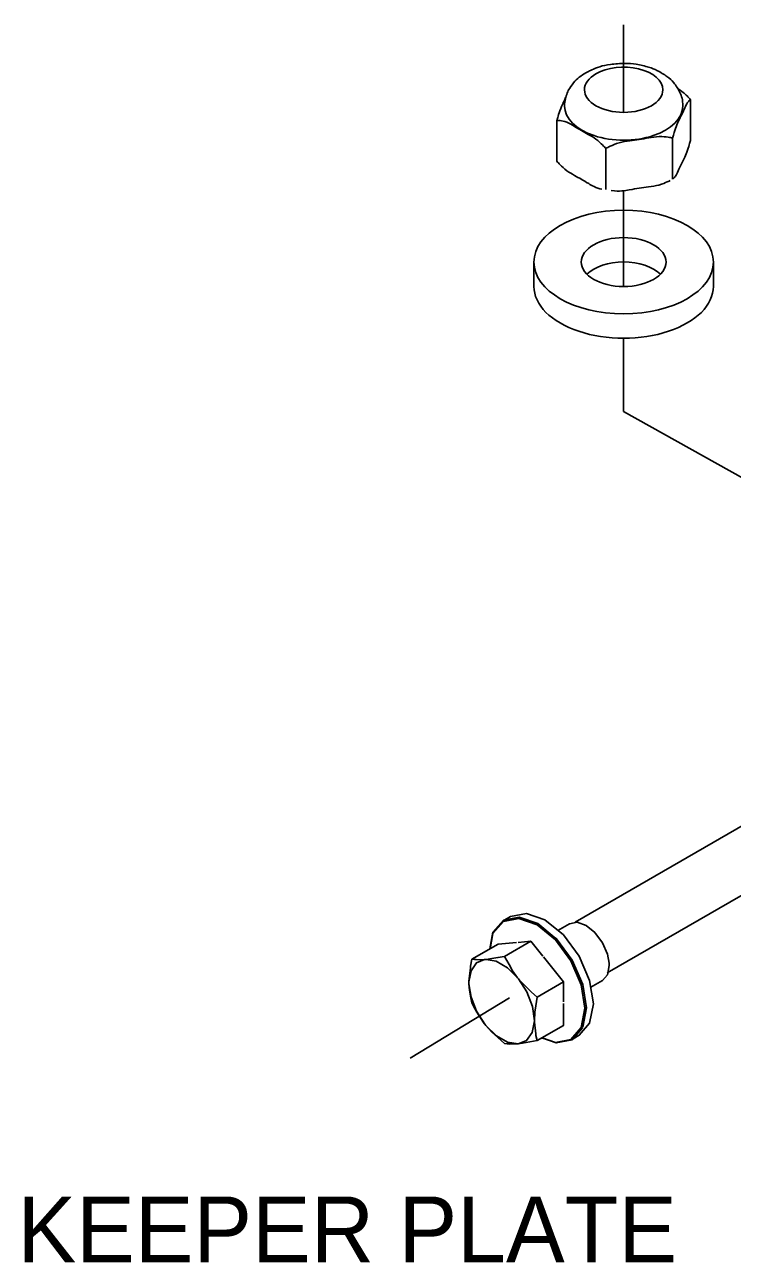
# Model space of a CAD drawing. Extents: x 99862 to 103151, y 99997 to 117076.
# Drawn here: x 101324.2 to 101496.4, y 112839.9 to 113141.1 of the extents above; entities that cross this region are included whole.
import ezdxf

# ---------------------------------------------------------------- set-up
doc = ezdxf.new("R2010")
doc.units = 0
for name, color, linetype in [('Level 12', 7, 'Continuous'), ('Level 13', 7, 'Continuous'), ('Level 15', 7, 'Continuous'), ('Level 20', 7, 'Continuous'), ('Level 3', 7, 'Continuous'), ('Level 5', 7, 'Continuous'), ('Level 9', 7, 'Continuous')]:
    doc.layers.add(name, color=color, linetype=linetype)

msp = doc.modelspace()

# ---------------------------------------------------------------- linework, layer by layer
at = {"layer": 'Level 12'}
for p, q in [((101486.24, 113112.92), (101486.24, 113122.84)), ((101453.75, 113117.81), (101453.75, 113107.9)), ((101481.89, 113113.46), (101481.89, 113103.54)), ((101465.64, 113110.94), (101465.64, 113101.03)), ((101448.14, 113083.34), (101448.14, 113077.4)), ((101491.85, 113083.34), (101491.85, 113077.4))]:
    msp.add_line(p, q, dxfattribs=at)
for centre, major_axis, start_param, end_param in [((101469.99, 113125.28), (9.54, 0), 6.283185, 8.63938), ((101469.99, 113125.28), (9.54, 0), 2.356194, 3.141593), ((101469.99, 113125.28), (9.54, 0), 3.141593, 6.283185), ((101469.99, 113121.31), (-14.39, 0), 0, 3.141593), ((101469.99, 113077.4), (-10.32, 0), 3.664192, 5.760586), ((101469.99, 113077.4), (-21.85, 0), 0, 3.141593)]:
    msp.add_ellipse(centre, major_axis=major_axis, ratio=0.57735, start_param=start_param, end_param=end_param, dxfattribs=at)
for major_axis in [(-21.85, 0), (-10.32, 0)]:
    msp.add_ellipse((101469.99, 113083.34), major_axis=major_axis, ratio=0.57735, dxfattribs=at)
for points in [[(101484.39, 113121.31), (101484.39, 113122.84), (101483.84, 113124.59), (101482.16, 113127.19), (101480.75, 113128.47), (101478.07, 113130.07), (101476.34, 113130.75), (101472.89, 113131.58), (101470.51, 113131.76), (101466.51, 113131.49), (101464.22, 113130.97), (101461.94, 113130.01), (101461.32, 113129.7), (101459.48, 113128.64), (101458.1, 113127.46), (101456.72, 113125.54), (101456.24, 113124.6), (101455.75, 113123.02), (101455.6, 113122.09), (101455.6, 113121.31)], [(101486.24, 113122.84), (101485.98, 113123.18), (101485.68, 113123.51), (101484.75, 113124.42), (101484.01, 113124.98), (101483.26, 113125.48)], [(101455.87, 113123.37), (101455.28, 113122.11), (101454.6, 113120.7), (101453.95, 113118.6), (101453.84, 113118.21), (101453.75, 113117.81)], [(101486.24, 113122.84), (101486.15, 113122.83), (101486.04, 113122.74), (101485.37, 113122.04), (101484.66, 113120.41), (101484.07, 113119.13), (101483.47, 113117.85), (101482.76, 113116.4), (101482.1, 113114.25), (101481.98, 113113.85), (101481.89, 113113.46)], [(101465.64, 113110.94), (101465.38, 113111.29), (101465.08, 113111.62), (101463.27, 113113.38), (101461.32, 113114.42), (101459.69, 113115.36), (101458.07, 113116.3), (101456.12, 113117.51), (101454.31, 113117.83), (101454, 113117.85), (101453.75, 113117.81)], [(101481.89, 113113.46), (101481.54, 113113.6), (101481.12, 113113.69), (101478.65, 113114.02), (101475.98, 113113.53), (101473.76, 113113.18), (101471.54, 113112.84), (101468.88, 113112.51), (101466.41, 113111.41), (101465.99, 113111.19), (101465.64, 113110.94)], [(101482.02, 113103.59), (101482.08, 113103.63), (101482.14, 113103.68), (101482.76, 113104.35), (101483.47, 113105.97), (101484.07, 113107.25), (101484.66, 113108.53), (101485.37, 113109.98), (101486.04, 113112.13), (101486.15, 113112.53), (101486.24, 113112.92)], [(101453.75, 113107.9), (101454, 113107.55), (101454.31, 113107.22), (101456.12, 113105.46), (101458.07, 113104.42), (101459.69, 113103.48), (101461.28, 113102.56), (101463.19, 113101.38), (101464.71, 113101.07)], [(101466.98, 113100.72), (101469.05, 113100.49), (101471.61, 113100.97), (101473.76, 113101.3), (101475.98, 113101.64), (101478.65, 113101.97), (101480.92, 113102.99), (101481.11, 113103.08), (101481.29, 113103.18)]]:
    msp.add_open_spline(points, degree=3, dxfattribs=at)
at = {"layer": 'Level 13'}
for p, q in [((101458.21, 112922.65), (101544.45, 112972.44)), ((101466.01, 112910.33), (101551.74, 112959.82))]:
    msp.add_line(p, q, dxfattribs=at)
at = {"layer": 'Level 15'}
for p, q in [((101469.99, 113141.1), (101469.99, 113119.77)), ((101469.99, 113113), (101469.99, 113112.56)), ((101469.99, 113100.76), (101469.99, 113077.39)), ((101469.99, 113064.78), (101469.99, 113046.94)), ((101418.06, 112889.51), (101442.18, 112904.22))]:
    msp.add_line(p, q, dxfattribs=at)
msp.add_lwpolyline([(101469.99, 113046.94), (101606.25, 112970.85)], dxfattribs=at)
at = {"layer": 'Level 3'}
for p, q in [((101438.18, 112919.92), (101440.71, 112922.83)), ((101440.74, 112922.77), (101440.71, 112922.83)), ((101444.5, 112923.5), (101444.48, 112923.56)), ((101438.15, 112920.18), (101437.38, 112916.12)), ((101448.93, 112921.93), (101448.93, 112921.98)), ((101453.37, 112918.32), (101453.38, 112918.35)), ((101440.59, 112914.25), (101440.69, 112914.21)), ((101457.13, 112913.2), (101457.16, 112913.22)), ((101459.64, 112907.37), (101459.68, 112907.36)), ((101460.52, 112901.7), (101460.57, 112901.68)), ((101457.43, 112893.96), (101459.99, 112896.92)), ((101453.37, 112893.45), (101453.38, 112893.39)), ((101457.13, 112894.17), (101457.16, 112894.11))]:
    msp.add_line(p, q, dxfattribs=at)
for points in [[(101440.71, 112923.14), (101438.15, 112920.18), (101438.15, 112920.18)], [(101444.55, 112923.87), (101440.71, 112923.14), (101440.71, 112923.14)], [(101440.73, 112922.77), (101440.71, 112922.83), (101444.48, 112923.56)], [(101444.49, 112923.49), (101444.48, 112923.56), (101448.93, 112921.98)], [(101449.07, 112922.28), (101444.55, 112923.87), (101444.55, 112923.87)], [(101453.59, 112918.59), (101449.07, 112922.28), (101449.07, 112922.28)], [(101438.22, 112919.86), (101438.18, 112919.92), (101437.47, 112916.17)], [(101448.92, 112921.93), (101448.93, 112921.98), (101453.38, 112918.35)], [(101453.36, 112918.32), (101453.38, 112918.35), (101457.16, 112913.22)], [(101457.43, 112913.38), (101453.59, 112918.59), (101453.59, 112918.59)], [(101457.12, 112913.21), (101457.16, 112913.22), (101459.68, 112907.36)], [(101459.63, 112907.38), (101459.68, 112907.36), (101460.57, 112901.68)], [(101460.52, 112901.72), (101460.57, 112901.68), (101459.68, 112897.02)], [(101460.85, 112901.65), (101460.85, 112901.65), (101460.85, 112901.65), (101460.89, 112901.65)], [(101459.68, 112897.02), (101457.16, 112894.11)], [(101450.1, 112894.46), (101453.59, 112893.23), (101453.59, 112893.23)], [(101453.37, 112893.45), (101453.38, 112893.39), (101450.19, 112894.52)], [(101457.13, 112894.18), (101457.16, 112894.11), (101453.38, 112893.39)], [(101453.59, 112893.23), (101457.43, 112893.96), (101457.43, 112893.96)]]:
    msp.add_lwpolyline(points, dxfattribs=at)
at = {"layer": 'Level 5'}
for p, q in [((101441.1, 112923.21), (101442.48, 112924)), ((101459.91, 112896.95), (101459.93, 112896.97))]:
    msp.add_line(p, q, dxfattribs=at)
for points in [[(101457.69, 112894.27), (101459.16, 112895.11), (101461.71, 112898.06), (101462.61, 112902.75), (101461.71, 112908.48), (101459.16, 112914.37), (101455.33, 112919.54), (101450.82, 112923.18), (101446.3, 112924.75), (101442.48, 112924)], [(101461.98, 112906.79), (101464.83, 112908.43), (101466.05, 112909.84), (101466.48, 112912.08), (101466.46, 112912.64), (101466.05, 112914.83), (101464.83, 112917.65), (101463, 112920.12), (101460.84, 112921.86), (101458.68, 112922.61), (101456.84, 112922.26), (101454, 112920.61)], [(101460.02, 112897.08), (101460.02, 112897.08), (101460.92, 112901.77), (101460.02, 112907.5), (101457.46, 112913.4), (101453.64, 112918.56), (101453.1, 112918.99)], [(101450.08, 112894.45), (101450.11, 112894.44), (101450.39, 112894.36)]]:
    msp.add_lwpolyline(points, dxfattribs=at)
at = {"layer": 'Level 9'}
msp.add_line((101441, 112914.32), (101447.37, 112918), dxfattribs=at)
msp.add_line((101441, 112914.32), (101447.37, 112918), dxfattribs=at)
for points in [[(101432.33, 112908.15), (101432.33, 112908.26), (101432.67, 112911.55), (101432.72, 112911.97), (101433.04, 112913.61), (101439.41, 112917.29), (101443.88, 112917.69)], [(101432.33, 112908.15), (101432.33, 112908.26), (101432.67, 112911.55), (101432.72, 112911.97), (101433.04, 112913.61), (101439.41, 112917.29), (101443.88, 112917.69)], [(101444.29, 112917.72), (101447.37, 112918), (101450.3, 112914.35)], [(101444.29, 112917.72), (101447.37, 112918), (101450.3, 112914.35)], [(101436.14, 112913.54), (101434.16, 112912.71), (101432.83, 112910.82), (101432.33, 112908.15)], [(101436.14, 112913.54), (101434.16, 112912.71), (101432.83, 112910.82), (101432.33, 112908.15)], [(101436.48, 112913.57), (101436.14, 112913.54), (101435.69, 112913.51), (101434.08, 112913.53), (101433.69, 112913.53), (101433.04, 112913.61)], [(101436.48, 112913.57), (101436.14, 112913.54), (101435.69, 112913.51), (101434.08, 112913.53), (101433.69, 112913.53), (101433.04, 112913.61)], [(101442.95, 112910.79), (101444.18, 112909.08), (101441.68, 112911.55), (101438.99, 112913.12), (101436.48, 112913.57), (101437.38, 112913.68), (101439.37, 112914.03), (101441, 112914.32), (101442.1, 112912.34), (101442.95, 112910.79)], [(101442.95, 112910.79), (101444.18, 112909.08), (101441.68, 112911.55), (101438.99, 112913.12), (101436.48, 112913.57), (101437.38, 112913.68), (101439.37, 112914.03), (101441, 112914.32), (101442.1, 112912.34), (101442.95, 112910.79)], [(101450.45, 112914.17), (101455.33, 112908.1), (101455.33, 112903.21)], [(101450.45, 112914.17), (101455.33, 112908.1), (101455.33, 112903.21)], [(101432.33, 112908.15), (101432.33, 112907.65), (101432.43, 112906.07), (101432.72, 112904.62), (101433.04, 112903)], [(101432.33, 112908.15), (101432.33, 112907.65), (101432.43, 112906.07), (101432.72, 112904.62), (101433.04, 112903)], [(101432.33, 112907.65), (101432.83, 112904.38), (101434.18, 112900.94), (101436.17, 112897.82)], [(101432.33, 112907.65), (101432.83, 112904.38), (101434.18, 112900.94), (101436.17, 112897.82)], [(101455.33, 112908.1), (101448.96, 112904.42), (101447.55, 112905.59), (101447.16, 112905.99), (101444.55, 112908.62), (101444.36, 112908.85), (101444.18, 112909.08)], [(101455.33, 112908.1), (101448.96, 112904.42), (101447.55, 112905.59), (101447.16, 112905.99), (101444.55, 112908.62), (101444.36, 112908.85), (101444.18, 112909.08)], [(101444.27, 112893.04), (101446.34, 112893.83), (101447.75, 112895.78), (101448.25, 112898.64), (101447.78, 112902.08), (101446.4, 112905.66), (101444.36, 112908.85)], [(101444.27, 112893.04), (101446.34, 112893.83), (101447.75, 112895.78), (101448.25, 112898.64), (101447.78, 112902.08), (101446.4, 112905.66), (101444.36, 112908.85)], [(101448.96, 112904.42), (101448.61, 112902.26), (101448.36, 112900.71), (101448.27, 112898.65), (101448.26, 112898.34), (101448.6, 112895.44), (101448.64, 112895.07), (101448.96, 112893.81)], [(101448.96, 112904.42), (101448.61, 112902.26), (101448.36, 112900.71), (101448.27, 112898.65), (101448.26, 112898.34), (101448.6, 112895.44), (101448.64, 112895.07), (101448.96, 112893.81)], [(101436.45, 112897.46), (101436.17, 112897.82), (101436.04, 112897.98), (101434.1, 112901.01), (101433.81, 112901.45), (101433.04, 112903)], [(101436.45, 112897.46), (101436.17, 112897.82), (101436.04, 112897.98), (101434.1, 112901.01), (101433.81, 112901.45), (101433.04, 112903)], [(101455.33, 112902.82), (101455.33, 112897.48), (101448.96, 112893.81), (101447.13, 112893.48), (101445.34, 112893.16), (101444.27, 112893.04)], [(101455.33, 112902.82), (101455.33, 112897.48), (101448.96, 112893.81), (101447.13, 112893.48), (101445.34, 112893.16), (101444.27, 112893.04)], [(101436.45, 112897.46), (101437.82, 112895.93), (101439.35, 112894.57), (101441, 112893.1), (101441.65, 112893.02), (101442.11, 112892.99), (101442.14, 112892.98), (101444.27, 112893.04)], [(101444.27, 112893.04), (101441.74, 112893.42), (101439, 112894.97), (101436.45, 112897.46)], [(101436.45, 112897.46), (101437.82, 112895.93), (101439.35, 112894.57), (101441, 112893.1), (101441.65, 112893.02), (101442.11, 112892.99), (101442.14, 112892.98), (101444.27, 112893.04)], [(101444.27, 112893.04), (101441.74, 112893.42), (101439, 112894.97), (101436.45, 112897.46)]]:
    msp.add_lwpolyline(points, dxfattribs=at)

# ---------------------------------------------------------------- texts
at = {"layer": 'Level 20'}
msp.add_text('KEEPER PLATE', height=16, dxfattribs=at).set_placement((101322.44, 112839.86))

doc.saveas('drawing.dxf')
